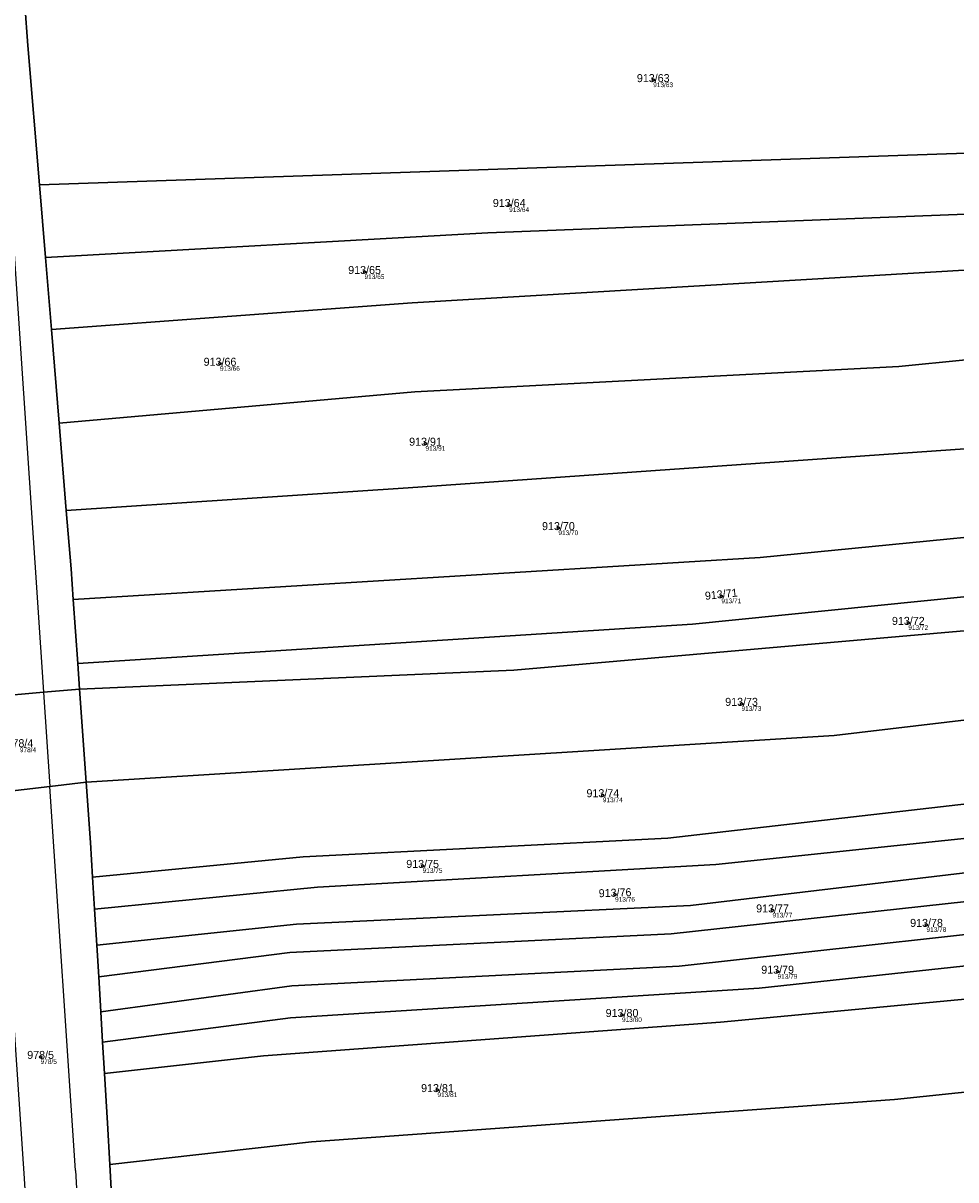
# Model space of a CAD drawing. Extents: x -603967 to -594699, y -1179315 to -1165625.
# Drawn here: x -595905.4 to -595707.3, y -1171823.2 to -1171577.5 of the extents above; entities that cross this region are included whole.
import ezdxf

# ---------------------------------------------------------------- set-up
doc = ezdxf.new("R2010")
doc.units = 0
for name, color, linetype in [('Definiční body', 7, 'Continuous'), ('Hranice parcel', 7, 'Continuous'), ('Parcelní čísla', 7, 'Continuous'), ('Polygon parcely', 7, 'Continuous'), ('Vnitřní kresba', 7, 'Continuous')]:
    doc.layers.add(name, color=color, linetype=linetype)

msp = doc.modelspace()

# ---------------------------------------------------------------- linework, layer by layer
at = {"layer": 'Definiční body'}
for centre in [(-595771.62, -1171589.64994), (-595802.21, -1171616.15994), (-595832.93, -1171630.39994), (-595863.64, -1171649.87994), (-595819.99, -1171666.85994), (-595791.76, -1171684.77994), (-595757.14, -1171699.23994), (-595717.44, -1171704.90994), (-595752.86, -1171722.09994), (-595782.32, -1171741.49994), (-595820.6, -1171756.51994), (-595779.71, -1171762.62994), (-595746.28, -1171765.96994), (-595713.57, -1171769.03994), (-595745.2, -1171778.97994), (-595778.25, -1171788.16994), (-595901.74, -1171797.07994), (-595817.45, -1171804.11994)]:
    msp.add_circle(centre, 0.25, dxfattribs=at)
at = {"layer": 'Hranice parcel'}
for p, q in [((-595901.98, -1171611.88), (-595705.12, -1171605.14)), ((-595901.98, -1171611.88), (-595900.71, -1171627.32)), ((-595900.71, -1171627.32), (-595899.45, -1171642.63)), ((-595899.45, -1171642.63), (-595897.81, -1171662.47)), ((-595897.81, -1171662.47), (-595896.28, -1171681.05)), ((-595894.8, -1171699.97), (-595893.84, -1171713.54)), ((-595893.84, -1171713.54), (-595893.45, -1171718.98)), ((-595893.45, -1171718.98), (-595892.04, -1171738.73)), ((-595890.68, -1171758.91), (-595890.27, -1171765.7)), ((-595890.27, -1171765.7), (-595889.81, -1171773.37)), ((-595889.81, -1171773.37), (-595889.4, -1171780.06)), ((-595889.4, -1171780.06), (-595888.95, -1171787.49)), ((-595888.95, -1171787.49), (-595888.56, -1171793.91)), ((-595888.56, -1171793.91), (-595888.16, -1171800.61)), ((-595887.05, -1171819.94), (-595885.64, -1171846.07))]:
    msp.add_line(p, q, dxfattribs=at)
for points in [[(-595905.11, -1171573.67), (-595904.42, -1171582.3), (-595901.98, -1171611.88)], [(-595900.71, -1171627.32), (-595806.76, -1171622.11), (-595703.47, -1171618.04)], [(-595899.45, -1171642.63), (-595822.78, -1171636.94), (-595701.96, -1171629.82)], [(-595897.81, -1171662.47), (-595822.23, -1171655.83), (-595719.41, -1171650.49), (-595662.53, -1171644.82)], [(-595663.98, -1171665.01), (-595823.67, -1171676.25), (-595896.28, -1171681.05)], [(-595896.28, -1171681.05), (-595895.26, -1171693.46), (-595894.8, -1171699.97)], [(-595894.8, -1171699.97), (-595748.9, -1171691.02), (-595665.25, -1171682.8)], [(-595893.84, -1171713.54), (-595763.27, -1171705.21), (-595685.27, -1171697.35), (-595666.17, -1171695.63)], [(-595893.45, -1171718.98), (-595801.2, -1171714.97), (-595666.71, -1171703.23)], [(-595932.44, -1171723.33), (-595926.94, -1171722.26), (-595923.12, -1171721.52), (-595916.41, -1171720.95), (-595912.14, -1171720.58), (-595901.14, -1171719.64), (-595893.45, -1171718.98)], [(-595892.04, -1171738.73), (-595733.15, -1171728.83), (-595667.99, -1171721.14)], [(-595931.05, -1171743.27), (-595925.65, -1171742.64), (-595915.03, -1171741.4), (-595910.75, -1171740.9), (-595899.8, -1171739.63), (-595892.04, -1171738.73)], [(-595892.04, -1171738.73), (-595891.13, -1171751.54), (-595890.68, -1171758.91)], [(-595890.68, -1171758.91), (-595845.94, -1171754.57), (-595768.48, -1171750.62), (-595669.29, -1171739.24)], [(-595890.27, -1171765.7), (-595842.94, -1171761), (-595758.34, -1171756.25), (-595669.84, -1171746.95)], [(-595889.81, -1171773.37), (-595847.37, -1171768.87), (-595763.72, -1171764.93), (-595670.33, -1171753.84)], [(-595889.4, -1171780.06), (-595848.81, -1171774.88), (-595767.83, -1171770.91), (-595670.79, -1171760.3)], [(-595888.95, -1171787.49), (-595848.37, -1171781.98), (-595766.12, -1171777.78), (-595671.29, -1171767.3)], [(-595888.56, -1171793.91), (-595848.64, -1171788.8), (-595749.1, -1171782.5), (-595671.78, -1171774.13)], [(-595888.16, -1171800.61), (-595854.38, -1171796.82), (-595757.3, -1171789.67), (-595672.32, -1171781.67)], [(-595888.16, -1171800.61), (-595887.52, -1171811.15), (-595887.05, -1171819.94)], [(-595887.05, -1171819.94), (-595844.21, -1171815.13), (-595720.33, -1171806.11), (-595673.72, -1171801.23)]]:
    msp.add_lwpolyline(points, dxfattribs=at)
at = {"layer": 'Polygon parcely'}
for points in [[(-595912.14, -1171720.58), (-595901.14, -1171719.64), (-595893.45, -1171718.98), (-595893.84, -1171713.54), (-595894.8, -1171699.97), (-595895.26, -1171693.46), (-595896.28, -1171681.05), (-595897.81, -1171662.47), (-595899.45, -1171642.63), (-595900.71, -1171627.32), (-595901.98, -1171611.88), (-595904.42, -1171582.3), (-595905.11, -1171573.67), (-595905.38, -1171570.35), (-595908.47, -1171532.14)], [(-595908.04, -1171848.84), (-595903.65, -1171848.3), (-595892.85, -1171846.96), (-595885.64, -1171846.07), (-595887.05, -1171819.94), (-595887.52, -1171811.15), (-595888.16, -1171800.61), (-595888.56, -1171793.91), (-595888.95, -1171787.49), (-595889.4, -1171780.06), (-595889.81, -1171773.37), (-595890.27, -1171765.7), (-595890.68, -1171758.91), (-595891.13, -1171751.54), (-595892.04, -1171738.73), (-595899.8, -1171739.63), (-595910.75, -1171740.9)]]:
    msp.add_lwpolyline(points, dxfattribs=at)
for points in [[(-595705.12, -1171605.14), (-595659.32, -1171599.83), (-595656.89, -1171565.9), (-595665.43, -1171566.97), (-595729.84, -1171575.05), (-595905.11, -1171573.67), (-595904.42, -1171582.3), (-595901.98, -1171611.88)], [(-595901.98, -1171611.88), (-595900.71, -1171627.32), (-595806.76, -1171622.11), (-595703.47, -1171618.04), (-595704.11, -1171613.05), (-595705.12, -1171605.14)], [(-595822.78, -1171636.94), (-595701.96, -1171629.82), (-595702.92, -1171622.38), (-595703.47, -1171618.04), (-595806.76, -1171622.11), (-595900.71, -1171627.32), (-595899.45, -1171642.63)], [(-595822.23, -1171655.83), (-595719.41, -1171650.49), (-595662.53, -1171644.82), (-595661.2, -1171626.21), (-595701.96, -1171629.82), (-595822.78, -1171636.94), (-595899.45, -1171642.63), (-595897.81, -1171662.47)], [(-595896.28, -1171681.05), (-595823.67, -1171676.25), (-595663.98, -1171665.01), (-595662.53, -1171644.82), (-595719.41, -1171650.49), (-595822.23, -1171655.83), (-595897.81, -1171662.47)], [(-595823.67, -1171676.25), (-595896.28, -1171681.05), (-595895.26, -1171693.46), (-595894.8, -1171699.97), (-595748.9, -1171691.02), (-595665.25, -1171682.8), (-595663.98, -1171665.01)], [(-595893.84, -1171713.54), (-595763.27, -1171705.21), (-595685.27, -1171697.35), (-595666.17, -1171695.63), (-595665.25, -1171682.8), (-595748.9, -1171691.02), (-595894.8, -1171699.97)], [(-595666.71, -1171703.23), (-595666.17, -1171695.63), (-595685.27, -1171697.35), (-595763.27, -1171705.21), (-595893.84, -1171713.54), (-595893.45, -1171718.98), (-595801.2, -1171714.97)], [(-595667.99, -1171721.14), (-595666.71, -1171703.23), (-595801.2, -1171714.97), (-595893.45, -1171718.98), (-595892.04, -1171738.73), (-595733.15, -1171728.83)], [(-595925.65, -1171742.64), (-595915.03, -1171741.4), (-595910.75, -1171740.9), (-595899.8, -1171739.63), (-595892.04, -1171738.73), (-595893.45, -1171718.98), (-595901.14, -1171719.64), (-595912.14, -1171720.58), (-595916.41, -1171720.95), (-595923.12, -1171721.52), (-595926.94, -1171722.26), (-595932.44, -1171723.33), (-595931.05, -1171743.27)], [(-595845.94, -1171754.57), (-595768.48, -1171750.62), (-595669.29, -1171739.24), (-595667.99, -1171721.14), (-595733.15, -1171728.83), (-595892.04, -1171738.73), (-595891.13, -1171751.54), (-595890.68, -1171758.91)], [(-595758.34, -1171756.25), (-595669.84, -1171746.95), (-595669.29, -1171739.24), (-595768.48, -1171750.62), (-595845.94, -1171754.57), (-595890.68, -1171758.91), (-595890.27, -1171765.7), (-595842.94, -1171761)], [(-595847.37, -1171768.87), (-595763.72, -1171764.93), (-595670.33, -1171753.84), (-595669.84, -1171746.95), (-595758.34, -1171756.25), (-595842.94, -1171761), (-595890.27, -1171765.7), (-595889.81, -1171773.37)], [(-595670.79, -1171760.3), (-595670.33, -1171753.84), (-595763.72, -1171764.93), (-595847.37, -1171768.87), (-595889.81, -1171773.37), (-595889.4, -1171780.06), (-595848.81, -1171774.88), (-595767.83, -1171770.91)], [(-595671.29, -1171767.3), (-595670.79, -1171760.3), (-595767.83, -1171770.91), (-595848.81, -1171774.88), (-595889.4, -1171780.06), (-595888.95, -1171787.49), (-595848.37, -1171781.98), (-595766.12, -1171777.78)], [(-595848.64, -1171788.8), (-595749.1, -1171782.5), (-595671.78, -1171774.13), (-595671.29, -1171767.3), (-595766.12, -1171777.78), (-595848.37, -1171781.98), (-595888.95, -1171787.49), (-595888.56, -1171793.91)], [(-595888.16, -1171800.61), (-595854.38, -1171796.82), (-595757.3, -1171789.67), (-595672.32, -1171781.67), (-595671.78, -1171774.13), (-595749.1, -1171782.5), (-595848.64, -1171788.8), (-595888.56, -1171793.91)], [(-595887.52, -1171811.15), (-595887.05, -1171819.94), (-595844.21, -1171815.13), (-595720.33, -1171806.11), (-595673.72, -1171801.23), (-595672.32, -1171781.67), (-595757.3, -1171789.67), (-595854.38, -1171796.82), (-595888.16, -1171800.61)], [(-595885.64, -1171846.07), (-595675.52, -1171826.2), (-595673.72, -1171801.23), (-595720.33, -1171806.11), (-595844.21, -1171815.13), (-595887.05, -1171819.94)]]:
    msp.add_lwpolyline(points, close=True, dxfattribs=at)
at = {"layer": 'Vnitřní kresba'}
for p, q in [((-595908.44, -1171610.7), (-595901.14, -1171719.64)), ((-595901.14, -1171719.64), (-595899.8, -1171739.63)), ((-595894.34, -1171821.19), (-595899.8, -1171739.63)), ((-595905.15, -1171822.91), (-595910.75, -1171740.9)), ((-595894.34, -1171821.19), (-595892.85, -1171846.96)), ((-595903.65, -1171848.3), (-595905.15, -1171822.91))]:
    msp.add_line(p, q, dxfattribs=at)

# ---------------------------------------------------------------- texts
at = {"layer": 'Definiční body'}
for s, p in [('913/63', (-595771.62, -1171591.139)), ('913/64', (-595802.21, -1171617.649)), ('913/65', (-595832.93, -1171631.889)), ('913/66', (-595863.64, -1171651.369)), ('913/91', (-595819.99, -1171668.349)), ('913/70', (-595791.76, -1171686.269)), ('913/71', (-595757.14, -1171700.729)), ('913/72', (-595717.44, -1171706.399)), ('913/73', (-595752.86, -1171723.589)), ('978/4', (-595906.14, -1171732.369)), ('913/74', (-595782.32, -1171742.989)), ('913/75', (-595820.6, -1171758.009)), ('913/76', (-595779.71, -1171764.119)), ('913/77', (-595746.28, -1171767.459)), ('913/78', (-595713.57, -1171770.529)), ('913/79', (-595745.2, -1171780.469)), ('913/80', (-595778.25, -1171789.659)), ('978/5', (-595901.74, -1171798.569)), ('913/81', (-595817.45, -1171805.609))]:
    msp.add_text(s, height=0.999996, dxfattribs=at).set_placement(p)
at = {"layer": 'Parcelní čísla'}
for s, p in [('913/63', (-595775.086, -1171590.075)), ('913/64', (-595805.676, -1171616.585)), ('913/65', (-595836.396, -1171630.825)), ('913/66', (-595867.106, -1171650.305)), ('913/91', (-595823.456, -1171667.285)), ('913/70', (-595795.226, -1171685.205)), ('913/72', (-595720.906, -1171705.335)), ('913/73', (-595756.326, -1171722.525)), ('978/4', (-595908.976, -1171731.305)), ('913/74', (-595785.786, -1171741.925)), ('913/75', (-595824.066, -1171756.945)), ('913/77', (-595749.746, -1171766.395)), ('913/78', (-595717.036, -1171769.465)), ('913/79', (-595748.666, -1171779.405)), ('913/80', (-595781.716, -1171788.595)), ('978/5', (-595904.576, -1171797.505)), ('913/81', (-595820.916, -1171804.545))]:
    msp.add_text(s, height=1.699998, dxfattribs=at).set_placement(p)
for s, rotation, p in [('913/71', 6, (-595760.542, -1171700.025)), ('913/76', 2, (-595783.159, -1171763.175))]:
    msp.add_text(s, height=1.699998, rotation=rotation, dxfattribs=at).set_placement(p)

doc.saveas('drawing.dxf')
